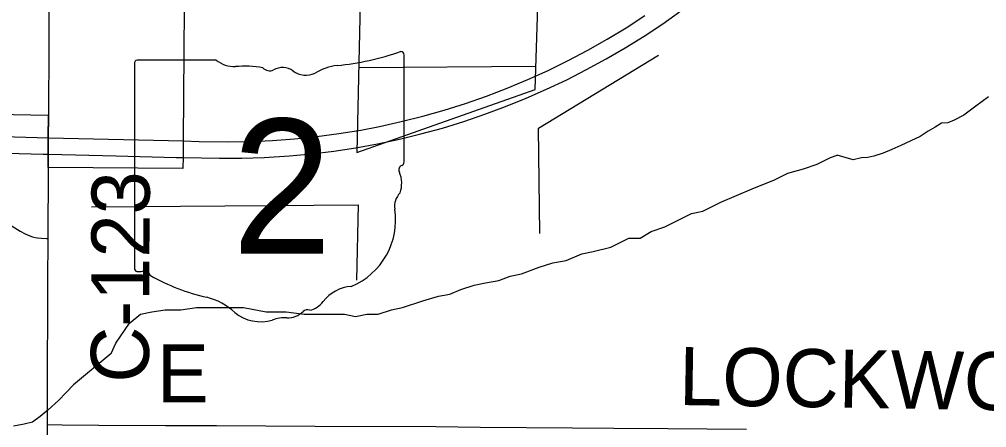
# Model space of a CAD drawing. Extents: x 0 to 34, y 0 to 22.
# Drawn here: x 3.7739 to 4.2469, y 17.6966 to 17.8965 of the extents above; entities that cross this region are included whole.
import ezdxf

# ---------------------------------------------------------------- set-up
doc = ezdxf.new("R2010")
doc.units = 0
for name, color, linetype in [('GM_X_Corporation', 7, 'Continuous'), ('GM_X_County_Road', 7, 'Continuous'), ('GM_X_County_Road_Text', 7, 'Continuous'), ('GM_X_Minor_River', 7, 'Continuous'), ('GM_X_State_Location', 7, 'Continuous'), ('GM_X_State_Route', 7, 'Continuous'), ('GM_X_State_Shield', 7, 'Continuous'), ('GM_X_Township_Road', 7, 'Continuous')]:
    doc.layers.add(name, color=color, linetype=linetype)

msp = doc.modelspace()

# ---------------------------------------------------------------- linework, layer by layer
at = {"layer": 'GM_X_Corporation'}
msp.add_lwpolyline([(3.8547583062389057, 17.945566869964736), (3.854053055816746, 17.837277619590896), (3.853984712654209, 17.829075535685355), (3.8538045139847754, 17.823511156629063), (3.78801695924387, 17.823980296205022), (3.78801386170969, 17.830771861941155), (3.7880045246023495, 17.838759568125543), (3.788159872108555, 17.84942850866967), (3.60783207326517, 17.852827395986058), (3.607496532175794, 17.867758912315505), (3.607661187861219, 17.873105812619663), (3.5343333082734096, 17.873649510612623), (3.536930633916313, 17.941500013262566)], dxfattribs=at)
at = {"layer": 'GM_X_County_Road'}
msp.add_line((3.787968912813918, 17.789256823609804), (3.788127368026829, 17.82370245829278), dxfattribs=at)
for points in [[(3.7882702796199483, 17.849150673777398), (3.7884567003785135, 17.88461225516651), (3.7885646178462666, 17.913027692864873)], [(3.788127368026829, 17.82370245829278), (3.7881242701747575, 17.830494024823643), (3.788114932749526, 17.83848175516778), (3.7882702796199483, 17.849150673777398)], [(3.7876302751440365, 17.711240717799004), (3.787872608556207, 17.768005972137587), (3.787968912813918, 17.789256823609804)], [(3.787698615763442, 17.69823854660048), (3.7876147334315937, 17.707524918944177), (3.7876302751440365, 17.711240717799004)], [(3.787698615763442, 17.69823854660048), (3.7948474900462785, 17.698070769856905), (3.812823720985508, 17.69789679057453), (3.845458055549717, 17.69774456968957), (3.8703221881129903, 17.697626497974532), (3.9184938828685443, 17.697359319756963), (3.9775426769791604, 17.697126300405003), (3.99928751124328, 17.69682181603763), (4.044355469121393, 17.696551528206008), (4.06455001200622, 17.696349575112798), (4.090970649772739, 17.696278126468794), (4.129495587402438, 17.695923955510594)]]:
    msp.add_lwpolyline(points, dxfattribs=at)
at = {"layer": 'GM_X_Minor_River'}
for points in [[(3.9432765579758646, 18.02938067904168), (3.9389754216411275, 17.83133048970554), (4.026136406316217, 17.862149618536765), (4.02842901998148, 17.933618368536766)], [(4.028356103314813, 17.791696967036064), (4.027751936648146, 17.843151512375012), (4.0864157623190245, 17.8789678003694)], [(4.026499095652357, 17.873453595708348), (3.9398769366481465, 17.87283617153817)], [(4.247875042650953, 17.858628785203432), (4.241633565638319, 17.85403977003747), (4.2357718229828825, 17.849640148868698), (4.231037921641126, 17.847147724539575), (4.228007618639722, 17.845803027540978), (4.2247812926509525, 17.84559848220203), (4.221753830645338, 17.843682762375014), (4.218347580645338, 17.841766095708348), (4.2143740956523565, 17.839087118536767), (4.209829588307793, 17.836975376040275), (4.204905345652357, 17.83467234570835), (4.200549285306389, 17.832750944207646), (4.196382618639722, 17.831020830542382), (4.191834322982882, 17.82948011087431), (4.188799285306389, 17.82889488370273), (4.185763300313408, 17.828690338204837), (4.181591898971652, 17.82772064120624), (4.173839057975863, 17.829972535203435)], [(3.818879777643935, 17.732865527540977), (3.8211648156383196, 17.737903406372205), (3.827734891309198, 17.747762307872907), (3.833211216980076, 17.75214488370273), (3.838687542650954, 17.753241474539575), (3.8452585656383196, 17.754338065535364), (3.8529252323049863, 17.75433995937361), (3.860591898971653, 17.7554365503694), (3.8835928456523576, 17.755441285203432), (3.8945464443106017, 17.753252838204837), (3.9044025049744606, 17.75325473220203), (3.9131657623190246, 17.75216192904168), (3.9208324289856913, 17.752162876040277), (3.9328807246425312, 17.752165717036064), (3.9383570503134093, 17.751071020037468), (3.9438333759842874, 17.752167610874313), (3.949310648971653, 17.752168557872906), (3.9558816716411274, 17.754360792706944), (3.9613570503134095, 17.755456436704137), (3.971215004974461, 17.758744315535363), (3.9788816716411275, 17.760936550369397), (3.9843589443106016, 17.762033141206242), (3.9898343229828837, 17.76422442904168), (3.9964053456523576, 17.766415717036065), (4.001882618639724, 17.767511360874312), (4.008453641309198, 17.7686079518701), (4.0139309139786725, 17.770800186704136), (4.019406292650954, 17.77189583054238), (4.028168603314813, 17.77518370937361), (4.034740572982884, 17.777375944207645), (4.041312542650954, 17.778471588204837), (4.048978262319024, 17.781759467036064), (4.054454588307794, 17.78285605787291), (4.063216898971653, 17.785047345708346), (4.071979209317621, 17.789430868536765), (4.07745553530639, 17.789431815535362), (4.0829318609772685, 17.792718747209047), (4.089503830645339, 17.794909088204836), (4.102645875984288, 17.8014829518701), (4.108123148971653, 17.802579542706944), (4.116884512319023, 17.806962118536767), (4.1245521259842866, 17.81024999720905), (4.132217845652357, 17.813536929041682), (4.1431714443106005, 17.817919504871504), (4.149743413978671, 17.82120738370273), (4.157410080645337, 17.823397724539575), (4.1639811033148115, 17.82558995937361), (4.170553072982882, 17.828876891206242), (4.173839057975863, 17.829972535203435)], [(3.8092765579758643, 17.80467992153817), (3.939675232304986, 17.805678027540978), (3.9387263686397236, 17.768803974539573)], [(3.818879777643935, 17.732865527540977), (3.8004214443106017, 17.71759564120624), (3.7968343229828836, 17.713776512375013), (3.7930578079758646, 17.709957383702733), (3.78795553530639, 17.705372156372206), (3.784176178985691, 17.702123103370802), (3.7803949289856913, 17.69925567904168), (3.776223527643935, 17.698285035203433), (3.7711032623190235, 17.697309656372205)], [(3.812129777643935, 17.729243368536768), (3.8105227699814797, 17.728345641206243)]]:
    msp.add_lwpolyline(points, dxfattribs=at)
at = {"layer": 'GM_X_State_Route'}
for points in [[(3.850595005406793, 17.828888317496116), (3.854095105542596, 17.828797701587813), (3.871850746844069, 17.828502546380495), (3.882730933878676, 17.82849943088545), (3.8936018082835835, 17.828847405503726), (3.9060136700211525, 17.829636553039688), (3.916847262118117, 17.830630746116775), (3.9276466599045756, 17.83195426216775), (3.9383994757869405, 17.83360708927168), (3.9491025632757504, 17.835570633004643), (3.959743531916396, 17.837829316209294), (3.970316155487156, 17.840398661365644), (3.9807986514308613, 17.8433035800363), (3.9911910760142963, 17.846522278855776), (4.001490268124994, 17.850033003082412), (4.011693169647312, 17.853810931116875), (4.02178733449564, 17.857877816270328), (4.0317447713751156, 17.86225225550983), (4.041568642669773, 17.866928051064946), (4.051262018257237, 17.87187417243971), (4.06081556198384, 17.87708436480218), (4.070220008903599, 17.88255241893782), (4.07946289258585, 17.888290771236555), (4.088522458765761, 17.894314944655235), (4.097383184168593, 17.900621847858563)], [(3.7547380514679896, 17.83943554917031), (3.788114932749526, 17.83848175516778), (3.854163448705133, 17.836999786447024), (3.861893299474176, 17.836757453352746), (3.875880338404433, 17.83658034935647), (3.886766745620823, 17.836735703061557), (3.8976407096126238, 17.837226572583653), (3.9084960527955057, 17.83802504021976), (3.919323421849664, 17.83915593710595), (3.930113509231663, 17.84058508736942), (3.940863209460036, 17.84231248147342), (3.9500284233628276, 17.84406475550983), (3.960650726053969, 17.846447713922), (3.971207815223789, 17.849113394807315), (3.9816841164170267, 17.852068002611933), (3.992064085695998, 17.855348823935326), (4.002344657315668, 17.8589248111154), (4.0125102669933, 17.862823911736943), (4.022557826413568, 17.86701505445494), (4.032484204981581, 17.871482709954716), (4.042261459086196, 17.87627035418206), (4.051877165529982, 17.881374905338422), (4.061346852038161, 17.88674666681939), (4.070658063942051, 17.892385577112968), (4.079798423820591, 17.898297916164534)], [(3.3805055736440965, 17.83871785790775), (3.3810585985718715, 17.838727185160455), (3.417175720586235, 17.839261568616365), (3.4369818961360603, 17.839370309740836), (3.4614793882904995, 17.838957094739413), (3.5617623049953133, 17.836369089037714), (3.635043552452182, 17.834504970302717), (3.732691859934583, 17.83196979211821), (3.7856273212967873, 17.83056052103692)], [(3.7856273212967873, 17.83056052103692), (3.7881242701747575, 17.830494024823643), (3.8210941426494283, 17.82965207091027), (3.850595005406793, 17.828888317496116)]]:
    msp.add_lwpolyline(points, dxfattribs=at)
at = {"layer": 'GM_X_State_Shield'}
for p, q in [((3.8701140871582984, 17.87655377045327), (3.8315058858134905, 17.87655377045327)), ((3.962041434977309, 17.826690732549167), (3.962041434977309, 17.87903343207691)), ((3.830208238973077, 17.87483214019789), (3.830208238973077, 17.77477201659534)), ((3.9620285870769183, 17.826703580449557), (3.962041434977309, 17.826690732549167))]:
    msp.add_line(p, q, dxfattribs=at)
for centre, radius, start, end in [((3.9150804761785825, 18.012969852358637), 0.1398078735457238, 275.8444694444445, 288.9064527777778), ((3.9605791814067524, 17.879250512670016), 0.0014676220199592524, 351.8620861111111, 97.738), ((3.8317183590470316, 17.875045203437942), 0.001527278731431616, 98.1301027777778, 188.13010277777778), ((3.87930860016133, 17.888169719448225), 0.014813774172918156, 231.61950555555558, 271.11188333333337), ((3.8842202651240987, 17.820378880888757), 0.053181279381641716, 80.48669166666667, 94.98826944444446), ((3.8962936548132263, 17.875563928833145), 0.00427366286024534, 219.79206111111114, 297.1023694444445), ((3.9025674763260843, 17.863998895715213), 0.008885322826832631, 54.466683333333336, 119.14113055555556), ((3.914035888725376, 17.879861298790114), 0.010688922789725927, 233.85620555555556, 294.82819166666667), ((3.9329133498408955, 17.845992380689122), 0.028127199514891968, 97.34618055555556, 120.7688527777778), ((3.9617023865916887, 17.822848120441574), 0.002271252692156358, 107.94398333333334, 210.33696666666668), ((3.9604756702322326, 17.8264884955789), 0.001570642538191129, 289.6038111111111, 7.734130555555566), ((3.9472528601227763, 17.816231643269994), 0.013634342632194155, 340.0329638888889, 23.649566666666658), ((3.967299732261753, 17.80478594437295), 0.009919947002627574, 136.80649722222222, 186.92959444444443), ((3.922912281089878, 17.79812726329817), 0.03496914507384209, 292.3088861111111, 8.985838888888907), ((3.8317321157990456, 17.77455298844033), 0.0015408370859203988, 171.9583861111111, 258.30661388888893), ((3.8319657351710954, 17.784789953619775), 0.011758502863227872, 267.33899444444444, 280.6038555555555), ((3.8343714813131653, 17.768999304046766), 0.00423985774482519, 29.748380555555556, 93.27174722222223), ((3.8879015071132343, 17.85889916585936), 0.10096071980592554, 240.41292222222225, 257.1985), ((3.9376568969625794, 17.746680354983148), 0.01915169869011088, 94.40312222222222, 142.57675), ((3.857801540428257, 17.72981966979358), 0.031588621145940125, 47.184155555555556, 75.83597222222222), ((3.9133917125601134, 17.765074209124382), 0.011297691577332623, 282.8731916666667, 323.27711111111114), ((3.891966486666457, 17.768502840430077), 0.02004484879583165, 230.70037222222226, 286.29183611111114), ((3.9050127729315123, 17.76100963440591), 0.010679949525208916, 268.7770194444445, 315.54927222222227), ((3.9146738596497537, 17.751318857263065), 0.0030069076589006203, 65.75173055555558, 132.64842222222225), ((3.903548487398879, 17.73390803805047), 0.016470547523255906, 85.69512222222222, 111.20994722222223)]:
    msp.add_arc(centre, radius, start, end, dxfattribs=at)
at = {"layer": 'GM_X_Township_Road'}
for points in [[(3.6053980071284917, 17.825178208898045), (3.6530819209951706, 17.8239541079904), (3.67324226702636, 17.823447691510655), (3.6995945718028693, 17.82273934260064), (3.707308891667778, 17.82224844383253), (3.7134387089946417, 17.82149349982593), (3.7195188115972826, 17.82039055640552), (3.725518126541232, 17.818936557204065), (3.7314211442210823, 17.81711594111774), (3.7372092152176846, 17.814953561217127), (3.7428792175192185, 17.812492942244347), (3.7484093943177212, 17.809743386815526), (3.752435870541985, 17.807459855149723), (3.7576491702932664, 17.80414484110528), (3.770374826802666, 17.795259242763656), (3.774367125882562, 17.792807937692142), (3.7767003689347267, 17.79153414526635), (3.7789963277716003, 17.79053684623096), (3.7803385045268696, 17.790061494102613), (3.781609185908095, 17.789741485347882), (3.7828550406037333, 17.78953954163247), (3.784753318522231, 17.78937177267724), (3.787220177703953, 17.789284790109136), (3.787968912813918, 17.789256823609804)], [(3.7875246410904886, 17.58545990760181), (3.7875712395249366, 17.59265536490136), (3.7874252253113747, 17.620589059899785), (3.7874531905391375, 17.64695998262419), (3.787639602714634, 17.667123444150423), (3.7876986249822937, 17.69314331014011), (3.787698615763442, 17.69823854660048)]]:
    msp.add_lwpolyline(points, dxfattribs=at)

# ---------------------------------------------------------------- texts
at = {"layer": 'GM_X_County_Road_Text'}
for s, height, rotation, p in [('C-123', 0.028409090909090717, 89.730721, (3.837236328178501, 17.718583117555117)), ('E', 0.02840909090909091, 1e-05, (3.8412095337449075, 17.708955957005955)), ('LOCKWOOD', 0.028409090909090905, 359.077083, (4.096316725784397, 17.707713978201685))]:
    msp.add_text(s, height=height, rotation=rotation, dxfattribs=at).set_placement(p)
at = {"layer": 'GM_X_State_Location'}
for s, p in [('s', (3.8946401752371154, 17.81814997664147)), ('r', (3.894635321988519, 17.81814997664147))]:
    msp.add_text(s, height=9.46969696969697e-05, dxfattribs=at).set_placement(p)
msp.add_text('2', height=9.46969696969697e-05, rotation=1e-05, dxfattribs=at).set_placement((3.8803768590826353, 17.81126036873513))
at = {"layer": 'GM_X_State_Shield'}
msp.add_text('2', height=0.06591810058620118, dxfattribs=at).set_placement((3.877831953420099, 17.781827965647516))

doc.saveas('drawing.dxf')
